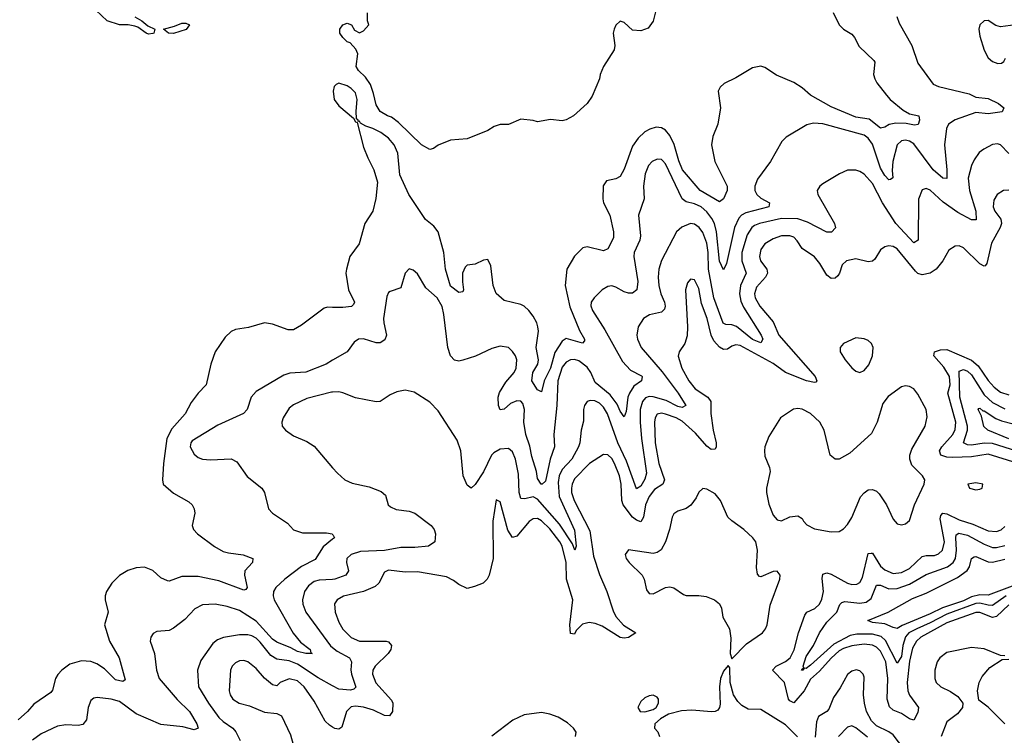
# Model space of a CAD drawing. Header units: inches. Extents: x 1694797 to 1849917, y 907313 to 1017959.
# Tile 713 of 834: x 1838487 to 1843248, y 970655 to 974116. Entities that reach past the tile are written whole.
import ezdxf

# ---------------------------------------------------------------- set-up
doc = ezdxf.new("R2010")
doc.units = ezdxf.units.IN
doc.header["$MEASUREMENT"] = 0
doc.layers.add('B8937', color=7, linetype='Continuous')
doc.layers.add('B8947', color=7, linetype='Continuous')

msp = doc.modelspace()

# ---------------------------------------------------------------- linework, layer by layer
at = {"layer": 'B8937', "color": 5}
for points, elevation in [([(1839043, 974130), (1839077.6, 974110), (1839105.8, 974085.8), (1839140.7, 974070), (1839134.9, 974050), (1839130, 974048.4), (1839110, 974046.1), (1839098.4, 974050), (1839058.7, 974078.7), (1839044.1, 974084.1), (1839010.9, 974090.9), (1838970, 974090.9), (1838909.8, 974110), (1838827.7, 974187.7)], 480), ([(1840000, 972724.4), (1839975, 972725), (1839959.1, 972720.9), (1839850, 972638), (1839810, 972616), (1839784.2, 972615.8), (1839710, 972642.7), (1839670, 972649.7), (1839592.9, 972627.1), (1839530, 972617.3), (1839510, 972608.3), (1839480.2, 972579.8), (1839431.2, 972508.8), (1839410.3, 972450), (1839388.8, 972350), (1839349, 972310), (1839316.3, 972263.7), (1839286.4, 972210), (1839222.3, 972137.7), (1839197.9, 972090), (1839182.7, 971970), (1839177.5, 971890), (1839180.7, 971870), (1839230, 971825.2), (1839304.6, 971784.6), (1839320.7, 971770), (1839330.1, 971750.1), (1839333.2, 971730), (1839320.3, 971670), (1839326.7, 971650), (1839347.2, 971630), (1839428.1, 971568.1), (1839470, 971544.6), (1839496.9, 971536.9), (1839567.8, 971527.8), (1839614, 971510), (1839612.4, 971490), (1839575.3, 971450), (1839574, 971430), (1839586, 971370), (1839579.5, 971360.5), (1839570, 971357.6), (1839450, 971402), (1839350, 971423.6), (1839270, 971423.2), (1839210, 971399.8), (1839201.4, 971401.4), (1839170, 971416.9), (1839130, 971452), (1839090, 971467.4), (1839050, 971465.1), (1839010, 971451.9), (1838970, 971427.6), (1838932.3, 971390), (1838906, 971350), (1838900.6, 971330), (1838900.7, 971310), (1838914, 971250), (1838896.5, 971190), (1838921, 971110), (1838967.7, 971030), (1838996.2, 970923.8), (1838985.3, 970914.7), (1838950, 970923.8), (1838897.2, 970977.2), (1838860.2, 971000.2), (1838830, 971012.5), (1838785.1, 971014.9), (1838730, 970999.1), (1838690, 970970.7), (1838670.6, 970949.4), (1838659.8, 970930), (1838645.9, 970874.1), (1838638, 970862), (1838554.5, 970805.5), (1838524.2, 970770), (1838479.7, 970730)], 520), ([(1840000, 972468.5), (1839968.4, 972450), (1839870, 972410.6), (1839793, 972407), (1839763.5, 972396.5), (1839630, 972317.4), (1839606.5, 972290), (1839586.9, 972230), (1839569.5, 972210.5), (1839445.1, 972154.9), (1839321.5, 972078.5), (1839313.8, 972070), (1839311, 972050), (1839330, 972014.7), (1839350, 971998.9), (1839370, 971991), (1839410, 971987), (1839510, 971991.4), (1839537.3, 971977.3), (1839587.1, 971907.1), (1839658.4, 971850), (1839670.5, 971829.5), (1839690.5, 971750), (1839709.1, 971729.1), (1839781.3, 971681.3), (1839810, 971648.5), (1839853.8, 971633.8), (1839970, 971634.8), (1839997.3, 971630), (1840000, 971626.8)], 540), ([(1840000, 972314.3), (1839994.1, 972314.1), (1839875.9, 972284.1), (1839810, 972253.6), (1839790, 972237.3), (1839760.6, 972190), (1839754.7, 972170), (1839755.5, 972150), (1839771.7, 972130), (1839810, 972104), (1839875.8, 972075.8), (1839910, 972052.7), (1840000, 971949.3)], 560), ([(1840000, 971603.2), (1839954.2, 971565.8), (1839915.5, 971504.5), (1839850, 971472.1), (1839768.4, 971410), (1839725.8, 971370), (1839714.2, 971350), (1839712.3, 971330), (1839717.5, 971310), (1839808.6, 971148.6), (1839845.4, 971105.4), (1839892, 971070), (1839894.3, 971054.3), (1839900.7, 971050), (1839870.1, 971049.9), (1839830, 971060.5), (1839798.5, 971078.5), (1839730, 971105.2), (1839710, 971120.3), (1839630, 971206.7), (1839550, 971259), (1839490, 971277.2), (1839431.2, 971288.8), (1839370, 971285.6), (1839333.3, 971266.7), (1839284.7, 971215.3), (1839230, 971172.6), (1839210, 971162.6), (1839150, 971157), (1839132.2, 971147.8), (1839120.4, 971130), (1839117.6, 971110), (1839139, 971050), (1839148.1, 970970), (1839160.7, 970930), (1839248.4, 970828.4), (1839307.6, 970770), (1839343.6, 970710), (1839350, 970689), (1839330, 970681.1), (1839275.5, 970695.5), (1839170, 970707.5), (1839050, 970758.1), (1838970, 970817.9), (1838929.4, 970830.6), (1838861.8, 970838.2), (1838845, 970835.1), (1838830, 970823.7), (1838818.5, 970790), (1838810.2, 970730), (1838792.2, 970707.8), (1838770, 970702), (1838710, 970706), (1838670, 970699.5), (1838590, 970661.8), (1838548.1, 970631.9)], 540), ([(1840000, 971409.3), (1839934.7, 971405.3), (1839910, 971398.7), (1839882.8, 971377.2), (1839864.4, 971350), (1839854.1, 971310), (1839855.5, 971290), (1839870.8, 971250), (1839990, 971087.3), (1840000, 971079.5)], 560), ([(1840000, 970894), (1839930, 970932.7), (1839830, 970999.6), (1839790, 971015.1), (1839730, 971023.6), (1839701, 971041), (1839650, 971105.8), (1839630, 971125), (1839610, 971136), (1839590, 971140.9), (1839550, 971141.6), (1839471.7, 971128.3), (1839443.5, 971116.5), (1839421.2, 971098.8), (1839362.6, 971017.4), (1839346.7, 970970), (1839352.1, 970890), (1839399.3, 970810), (1839450, 970740.5), (1839470, 970721.7), (1839517.8, 970690), (1839532.4, 970672.4), (1839552.4, 970630)], 560), ([(1840000, 970694.6), (1839984.3, 970704.3), (1839963.9, 970723.9), (1839910, 970820.4), (1839862.5, 970890), (1839830, 970918.3), (1839790, 970928), (1839745.5, 970910), (1839730, 970894.5), (1839710, 970898.7), (1839670, 970930.8), (1839630, 970978), (1839590, 971009.8), (1839570, 971016.1), (1839550, 971015.3), (1839530, 971006.3), (1839513.7, 970990), (1839506.9, 970970), (1839500.2, 970870), (1839505.2, 970850), (1839518, 970830), (1839548.5, 970810), (1839598.1, 970798.1), (1839670, 970766.7), (1839730, 970760.3), (1839752.7, 970750), (1839796.7, 970656.7), (1839809.2, 970610)], 580)]:
    msp.add_lwpolyline(points, dxfattribs=dict(at, elevation=elevation))
at = {"layer": 'B8937', "color": 5, "elevation": 480}
msp.add_lwpolyline([(1839230, 974049.2), (1839206, 974050), (1839182, 974070), (1839235.9, 974084.1), (1839270, 974098.5), (1839290, 974098), (1839307.3, 974090), (1839291.7, 974068.3)], close=True, dxfattribs=at)
at = {"layer": 'B8947', "color": 5}
for points, elevation in [([(1842419.6, 974150), (1842450, 974090.4), (1842470.2, 974070.2), (1842510, 974045.7), (1842522.8, 974030), (1842545.4, 973985.4), (1842617.6, 973917.6), (1842622, 973910), (1842615.3, 973850), (1842621.7, 973830), (1842631.8, 973810), (1842677.8, 973750), (1842695.5, 973730), (1842758.1, 973678.1), (1842790, 973659.8), (1842834, 973650), (1842837.5, 973630), (1842831.6, 973608.4), (1842814.1, 973605.9), (1842773.6, 973613.6), (1842724.1, 973615.9), (1842690.9, 973609.1), (1842670, 973596.5), (1842650, 973591.3), (1842594.9, 973634.9), (1842530, 973643.8), (1842410, 973693.5), (1842310.2, 973750.2), (1842270, 973786), (1842230, 973812.2), (1842147.1, 973847.1), (1842090, 973884.7), (1842070, 973891.5), (1842030, 973882.4), (1841950, 973834.3), (1841893.1, 973806.9), (1841873.4, 973790), (1841864.4, 973770), (1841875.8, 973690), (1841862.4, 973610), (1841838, 973550), (1841832.3, 973510), (1841847.5, 973430), (1841908.2, 973310), (1841907.8, 973290), (1841890.3, 973250), (1841870, 973235.1), (1841776.9, 973290), (1841691.5, 973390), (1841673.3, 973433.3), (1841651.5, 973511.5), (1841630, 973555), (1841610, 973580.7), (1841590, 973591.9), (1841564.7, 973595.3), (1841533.1, 973586.9), (1841510, 973573.5), (1841476.7, 973543.3), (1841450, 973503.8), (1841410, 973393.3), (1841390, 973357.7), (1841370, 973345.7), (1841324.3, 973335.7), (1841307.6, 973312.4), (1841306.3, 973250), (1841310.2, 973230), (1841339.6, 973170), (1841358.7, 973090), (1841357.5, 973062.5), (1841338.7, 973021.3), (1841330, 973006.9), (1841310, 972997.2), (1841230, 973017.7), (1841210, 973013.1), (1841170, 972972.6), (1841132.2, 972910), (1841124.7, 972830), (1841146.4, 972726.4), (1841193.3, 972613.3), (1841217.6, 972570), (1841217.6, 972562.4), (1841208.7, 972551.3), (1841130, 972574.6), (1841110, 972560.5), (1841074.5, 972505.5), (1841053.5, 972430), (1841022.3, 972370), (1841010, 972316), (1840990, 972326.3), (1840962.5, 972370), (1840968.5, 972410), (1840992.2, 972450), (1840996, 972470), (1840984, 972530), (1840994.8, 972610), (1840993, 972630), (1840987.6, 972650), (1840970, 972682.7), (1840949, 972710), (1840926.2, 972730), (1840910, 972737.9), (1840830, 972757.5), (1840791.3, 972791.3), (1840776.3, 972830), (1840764.7, 972924.7), (1840750, 972955.6), (1840730, 972953.3), (1840690, 972934), (1840650, 972928.2), (1840641.6, 972918.4), (1840628.6, 972890), (1840627.8, 972847.8), (1840633.2, 972810), (1840630, 972799.5), (1840610, 972796.8), (1840570, 972827.4), (1840545, 972910), (1840537.2, 972990), (1840510, 973089.7), (1840490, 973117.2), (1840449.8, 973150), (1840368.5, 973270), (1840325.7, 973365.7), (1840314.9, 973470), (1840297.7, 973510), (1840270, 973543.4), (1840233.8, 973570), (1840195, 973590), (1840160.8, 973600.8), (1840134.9, 973614.9), (1840130, 973625.6), (1840122.7, 973622.7), (1840122.7, 973630), (1840115.4, 973635.4), (1840113.3, 973673.3), (1840118.4, 973730), (1840110, 973762.7), (1840090, 973783.4), (1840070, 973795.1), (1840030, 973808.2), (1840017.5, 973802.5), (1840008, 973791.9), (1840002.8, 973770), (1840006.7, 973730), (1840030, 973699.5), (1840100.3, 973640.2), (1840110, 973622.4), (1840118.9, 973618.9), (1840150, 973498.7), (1840170, 973447.6), (1840199.7, 973390), (1840216.9, 973330), (1840209.1, 973250.9), (1840194, 973190), (1840155.3, 973130), (1840127.7, 973032.3), (1840082.8, 972970), (1840067.2, 972910), (1840064.5, 972890), (1840076.5, 972810), (1840106, 972750), (1840100.9, 972739.1), (1840090.8, 972729.2), (1840050, 972723.2), (1840000, 972724.4)], 520), ([(1842728.8, 974131.2), (1842739.1, 974099.1), (1842800.2, 973990), (1842830, 973904.9), (1842903.9, 973803.9), (1842930, 973791.9), (1843077.6, 973757.6), (1843110, 973740.4), (1843170, 973734.7), (1843219.3, 973710), (1843246, 973690), (1843237.3, 973670), (1843170, 973660.2), (1843110, 973666.6), (1843010, 973631.3), (1842978, 973610), (1842968.8, 973590), (1842958.3, 973510), (1842970.1, 973390.1), (1842970, 973347.8), (1842950, 973349.3), (1842903.7, 973390), (1842810, 973516), (1842790, 973528.2), (1842770, 973532.3), (1842750, 973529.1), (1842730, 973509.7), (1842709.1, 973429.1), (1842705.9, 973385.9), (1842708.8, 973351.2), (1842698, 973342), (1842690, 973341.5), (1842670, 973362.9), (1842650, 973398), (1842610, 973513.2), (1842590, 973543), (1842570, 973557.8), (1842370, 973611.3), (1842325, 973615), (1842292.3, 973607.7), (1842192.9, 973547.1), (1842172.8, 973527.3), (1842117.6, 973430), (1842055.2, 973344.8), (1842041, 973310), (1842042, 973290), (1842051, 973270), (1842070, 973252.4), (1842113.1, 973230), (1842108.8, 973210), (1841998.1, 973181.9), (1841977.2, 973170), (1841964.2, 973155.8), (1841943.9, 973110), (1841904, 972936), (1841890, 972906), (1841870, 972947.6), (1841856.5, 973090), (1841846.3, 973130), (1841834.2, 973154.2), (1841810, 973186.2), (1841782.6, 973210), (1841750, 973224.9), (1841710, 973234.5), (1841690, 973249.8), (1841610, 973419.2), (1841595.1, 973435.1), (1841590, 973439.8), (1841570, 973441.2), (1841545.3, 973430), (1841527, 973410), (1841510.9, 973370), (1841503.7, 973310), (1841506.8, 973250), (1841479, 973170), (1841488.4, 973070), (1841485.8, 973050), (1841458, 972990), (1841456.4, 972970), (1841475.7, 972850), (1841471.2, 972808.8), (1841450, 972793.3), (1841430, 972792.9), (1841410, 972799.3), (1841370, 972822.5), (1841350, 972828.1), (1841330, 972825.3), (1841304, 972810), (1841264, 972770), (1841250.2, 972750), (1841248.4, 972731.6), (1841256.3, 972710), (1841316.5, 972616.5), (1841402.3, 972462.3), (1841440.1, 972420.1), (1841493.6, 972393.6), (1841497.1, 972390), (1841492.9, 972370), (1841457, 972343), (1841434.8, 972310), (1841428.1, 972290), (1841419.8, 972220.2), (1841410, 972195.1), (1841390, 972223.1), (1841375.6, 972255.6), (1841341.7, 972301.7), (1841270, 972360.4), (1841247.8, 972410), (1841230, 972435.4), (1841190, 972466.2), (1841170, 972472.4), (1841150, 972470.4), (1841130, 972459.2), (1841110, 972435.8), (1841088.2, 972370), (1841084.6, 972250), (1841069.6, 972110), (1841073.5, 972050), (1841052.5, 971990), (1841030, 971883.5), (1841012.4, 971870), (1841009, 971870), (1840990, 971896.2), (1840985.4, 971930), (1840962.9, 972002.9), (1840953.8, 972053.8), (1840933.6, 972110), (1840925.3, 972170), (1840927, 972230), (1840919, 972259), (1840910, 972271), (1840890, 972273.2), (1840859.9, 972260.1), (1840830, 972231.8), (1840810, 972229.6), (1840802.1, 972250), (1840799.7, 972290), (1840807, 972313), (1840837.9, 972362.1), (1840877.6, 972410), (1840887.7, 972430), (1840890.5, 972470), (1840883.9, 972490), (1840870, 972511.5), (1840850, 972529.7), (1840810, 972536.9), (1840770, 972525.4), (1840691, 972489), (1840630, 972468.4), (1840610, 972465.1), (1840590, 972469.6), (1840569.9, 972489.9), (1840556.4, 972530), (1840538.1, 972690), (1840529.2, 972729.2), (1840504.7, 972770), (1840450, 972819.7), (1840410, 972886.3), (1840390, 972905.1), (1840370, 972911.2), (1840350, 972889.5), (1840330, 972819), (1840278.4, 972801.6), (1840270, 972796), (1840262.4, 972777.6), (1840246.7, 972670), (1840247, 972650), (1840260.6, 972590), (1840253.1, 972566.9), (1840230, 972553), (1840210, 972552.9), (1840150, 972572.3), (1840124.7, 972570), (1840103.9, 972556.1), (1840070, 972509.6), (1840000, 972468.5)], 540), ([(1841566.6, 974173.4), (1841550, 974109), (1841525.2, 974074.8), (1841490, 974061.2), (1841450, 974065.2), (1841410, 974102), (1841390, 974108), (1841370, 974088.7), (1841360.7, 974070), (1841357.3, 974050), (1841364, 973990), (1841360.7, 973970), (1841310.4, 973889.6), (1841293.4, 973850), (1841290.4, 973829.6), (1841254.2, 973745.8), (1841230.7, 973710), (1841165.5, 973650), (1841130, 973632), (1841110, 973627.3), (1841053.6, 973633.6), (1840990, 973622), (1840970, 973628.7), (1840910, 973635.3), (1840850, 973608.7), (1840810, 973609), (1840781.4, 973598.6), (1840750, 973579), (1840650, 973539.3), (1840570, 973533.2), (1840510.6, 973509.4), (1840487.7, 973492.3), (1840470, 973487.3), (1840430, 973509.8), (1840319.1, 973619.1), (1840283.9, 973643.9), (1840265.8, 973650), (1840230, 973672.1), (1840210, 973704.2), (1840198, 973758), (1840182.3, 973802.3), (1840158.3, 973838.3), (1840125.6, 973870), (1840113.2, 973890), (1840121.2, 973950), (1840112.9, 973972.9), (1840084, 974004), (1840070, 974009), (1840048.7, 974030), (1840035.3, 974050), (1840035.3, 974070), (1840048.7, 974090), (1840070, 974098), (1840090.8, 974090.8), (1840105.4, 974065.4), (1840130, 974052), (1840150, 974062), (1840175.3, 974090), (1840168.7, 974110), (1840168.9, 974148.9)], 480), ([(1843350, 974097.4), (1843230, 974081.5), (1843207.7, 974087.7), (1843170, 974111.6), (1843150, 974109.6), (1843129.2, 974090.8), (1843124.4, 974070), (1843130, 974036), (1843150, 973968.5), (1843170, 973931.8), (1843190, 973913.1), (1843216.3, 973903.7), (1843235.1, 973904.9), (1843245.8, 973914.2), (1843253.2, 973930)], 560), ([(1843269.2, 973469.2), (1843230, 973510.8), (1843215, 973515), (1843190, 973511.7), (1843148.4, 973490), (1843127.1, 973472.9), (1843102.1, 973437.9), (1843089.5, 973410.5), (1843073.2, 973350), (1843080.3, 973290), (1843110.1, 973189.9), (1843111.8, 973148.2), (1843090, 973147.5), (1843023.9, 973183.9), (1842952.4, 973232.4), (1842890, 973291.5), (1842870, 973298.7), (1842850, 973293.6), (1842833, 973247), (1842830.7, 973050), (1842810, 973037.2), (1842724.1, 973130), (1842658.8, 973230), (1842610, 973323.7), (1842570, 973368.7), (1842550, 973382), (1842530, 973387.7), (1842490, 973388.4), (1842450.2, 973369.8), (1842370, 973321.6), (1842355.5, 973310), (1842342.4, 973290), (1842345.7, 973270), (1842426.3, 973130), (1842431.3, 973108.7), (1842412.3, 973087.7), (1842390, 973088.3), (1842297, 973137), (1842250, 973153), (1842170, 973153.5), (1842063.6, 973130), (1842040.3, 973119.7), (1842026.9, 973110), (1842004.5, 973075.5), (1841978.1, 972990), (1841978.1, 972950), (1842000.1, 972890), (1841972.6, 972830), (1841968.2, 972790), (1841973.8, 972753.8), (1841986.2, 972726.2), (1842072.3, 972590), (1842079.8, 972570), (1842070, 972552.6), (1842030, 972569.6), (1841952.2, 972632.2), (1841930, 972639.5), (1841901.2, 972641.2), (1841888.1, 972648.1), (1841842.9, 972770), (1841818.1, 972910), (1841816.1, 972990), (1841810, 973035.6), (1841790, 973086.4), (1841772.9, 973110), (1841750, 973127.6), (1841730, 973130.6), (1841687.8, 973112.2), (1841662.8, 973090), (1841590, 972951.1), (1841578.1, 972910), (1841574.4, 972870), (1841576.8, 972830), (1841587.2, 972790), (1841604.1, 972750), (1841607.4, 972730), (1841604.1, 972715.9), (1841590, 972701), (1841531.8, 972688.2), (1841503.2, 972670), (1841476.6, 972630), (1841470.9, 972590), (1841474.4, 972570), (1841491.5, 972530), (1841593.4, 972413.4), (1841671.4, 972310), (1841708, 972250), (1841690, 972240.5), (1841670, 972245.1), (1841613.5, 972273.5), (1841550, 972292.5), (1841530, 972292.8), (1841513.6, 972286.4), (1841498.3, 972270), (1841487.1, 972230), (1841487, 972170), (1841493.7, 972090), (1841517.7, 971922.3), (1841510, 971893.7), (1841490, 971859.8), (1841470, 971846.2), (1841420.5, 971980.5), (1841378.4, 972070), (1841329.9, 972210), (1841310, 972241.4), (1841290, 972260.6), (1841267.8, 972272.2), (1841245.9, 972274.1), (1841230, 972269.6), (1841217.4, 972250), (1841212.6, 972230), (1841213.5, 972173.5), (1841201.5, 972130), (1841195, 972070), (1841188.1, 972050), (1841156.4, 971990), (1841110, 971941), (1841096.2, 971910), (1841090, 971877.2), (1841095.4, 971810), (1841170, 971646.7), (1841177.8, 971570), (1841170.6, 971550), (1841160.2, 971580.2), (1841096.3, 971676.4), (1840990, 971797.4), (1840970, 971807.6), (1840930, 971797.9), (1840910, 971801), (1840902, 971830), (1840898.2, 971918.2), (1840884.1, 971990), (1840870, 972025.7), (1840850, 972042.5), (1840810, 972038), (1840779.2, 972020.8), (1840768.5, 972010), (1840730, 971928.7), (1840690, 971868), (1840670, 971849.7), (1840650, 971864), (1840631.4, 971910), (1840619.8, 972030), (1840602.6, 972082.6), (1840510, 972223.8), (1840470, 972266.3), (1840395, 972315), (1840350, 972323.5), (1840310, 972315.8), (1840278.4, 972301.6), (1840230.2, 972269.8), (1840210, 972267.1), (1840110, 972287.4), (1840050, 972311.5), (1840030, 972315.4), (1840000, 972314.3)], 560), ([(1843270, 973290.8), (1843244, 973290), (1843213.4, 973270), (1843197.7, 973242.3), (1843194.3, 973210), (1843202.5, 973190), (1843230.6, 973150.6), (1843234.3, 973130), (1843227.6, 973110), (1843185.4, 973034.6), (1843164.1, 972935.9), (1843154.9, 972925.1), (1843150, 972923.5), (1843130, 972934.3), (1843050, 973012.9), (1843030, 973021.5), (1843010, 973020.4), (1842979.1, 973000.9), (1842951, 972950), (1842918.5, 972910), (1842889.2, 972890), (1842850, 972882), (1842830, 972888.1), (1842818.9, 972898.9), (1842730, 973006.8), (1842710, 973019.3), (1842690, 973022.4), (1842670, 973018), (1842650, 973002), (1842621.7, 972958.3), (1842610, 972948), (1842590, 972945.2), (1842530, 972958.5), (1842484.7, 972950), (1842464.2, 972930), (1842451.7, 972890), (1842443.1, 972876.9), (1842430, 972865.7), (1842410, 972863.7), (1842390, 972880.8), (1842356.3, 972936.3), (1842330, 972969.2), (1842270, 973008.7), (1842246.9, 973046.9), (1842230, 973063.8), (1842210, 973071.1), (1842170, 973070.5), (1842130, 973056.5), (1842090, 973032.2), (1842070, 973004.7), (1842063.8, 972970), (1842069.6, 972950), (1842098.8, 972910), (1842102.8, 972890), (1842093, 972870), (1842050, 972822.5), (1842040.3, 972790), (1842043, 972770), (1842065.4, 972730), (1842130, 972655.3), (1842156.9, 972590), (1842333.4, 972390), (1842341.3, 972370), (1842336.6, 972363.4), (1842330, 972361.1), (1842290.6, 972369.4), (1842190.5, 972410), (1842130, 972452.7), (1841970, 972539.5), (1841950, 972542.8), (1841930, 972536.2), (1841910, 972522.4), (1841890, 972520.2), (1841870, 972532.7), (1841843.2, 972563.2), (1841830.6, 972590), (1841811.1, 972670), (1841782.9, 972742.8), (1841770, 972816.2), (1841750, 972856.9), (1841730, 972860.7), (1841716.5, 972843.5), (1841706.5, 972810), (1841716.3, 972630), (1841713.9, 972586.1), (1841702.6, 972550), (1841674.9, 972510), (1841671.4, 972488.6), (1841688.3, 972430), (1841721.8, 972370), (1841752.9, 972330), (1841815, 972290), (1841828.1, 972270), (1841828.1, 972211.9), (1841840.3, 972130), (1841855, 972070), (1841855, 972050), (1841850, 972038.9), (1841830, 972037.8), (1841810, 972053.2), (1841755.4, 972115.4), (1841690, 972174.1), (1841660.9, 972190), (1841610, 972208.2), (1841590, 972212.7), (1841570, 972207.7), (1841559.5, 972190), (1841555.6, 972170), (1841559.6, 972070), (1841577.6, 971970), (1841605.2, 971890), (1841596.8, 971870), (1841556.1, 971843.9), (1841530.6, 971810), (1841513.2, 971770), (1841503.6, 971710), (1841490, 971687.6), (1841470, 971695.5), (1841450, 971710.3), (1841404.4, 971770), (1841397.9, 971790), (1841395.4, 971870), (1841387.2, 971910), (1841363.6, 971970), (1841350, 971993.1), (1841330, 972011.9), (1841310, 972013.3), (1841241.7, 971970), (1841170, 971894.9), (1841158.2, 971870), (1841154.6, 971850), (1841155.6, 971830), (1841168.7, 971790), (1841243.1, 971643.1), (1841260.7, 971520.7), (1841290, 971432.6), (1841325.9, 971350), (1841356.2, 971256.2), (1841370.1, 971230), (1841406.9, 971186.9), (1841466.4, 971150), (1841430, 971128.6), (1841410, 971124.5), (1841390, 971127.4), (1841302.8, 971182.8), (1841270, 971195.8), (1841239.8, 971200.2), (1841207.6, 971192.4), (1841178.4, 971161.6), (1841170, 971144.7), (1841150, 971147.3), (1841147.6, 971190), (1841161.7, 971310), (1841130.4, 971410), (1841129.1, 971490), (1841110, 971569.1), (1841099.2, 971590), (1841050, 971653.1), (1841010, 971691.4), (1840990, 971703.2), (1840970, 971702.6), (1840950, 971688.6), (1840890, 971617.8), (1840870, 971611.1), (1840846.6, 971646.6), (1840810, 971784.5), (1840790, 971794.5), (1840775, 971690), (1840776.4, 971510), (1840756.3, 971430), (1840747.3, 971410), (1840728.5, 971391.5), (1840685.8, 971374.1), (1840650, 971365.6), (1840610, 971383.9), (1840584.1, 971404.1), (1840550, 971421.7), (1840410, 971445.9), (1840350, 971443.2), (1840270, 971453.5), (1840250, 971444), (1840223.2, 971390), (1840205.9, 971374.1), (1840149.4, 971350.6), (1840052.5, 971327.5), (1840022, 971310), (1840009.5, 971290.5), (1840011.6, 971250), (1840030, 971201.5), (1840050, 971167.7), (1840090, 971127.7), (1840130, 971109.6), (1840258.8, 971110), (1840270, 971106.5), (1840283.9, 971090), (1840281.5, 971070), (1840269.2, 971050), (1840205, 970990), (1840194.6, 970970), (1840192.7, 970950), (1840208.6, 970908.6), (1840285, 970825), (1840291, 970810), (1840289.3, 970770.7), (1840274.9, 970750), (1840250, 970751.3), (1840197.1, 970777.1), (1840150, 970791.7), (1840110, 970796.1), (1840090, 970792.1), (1840067.6, 970770), (1840044.8, 970695.2), (1840030, 970684.6), (1840010, 970688.4), (1840000, 970694.6)], 580), ([(1843310.4, 971970.4), (1843170, 972014.4), (1843090, 972002.1), (1842998.4, 971998.4), (1842970, 972000.3), (1842941.6, 972010), (1842934.2, 972030), (1842945, 972050), (1842998.3, 972110), (1843010, 972134.3), (1843012.9, 972170), (1842974.1, 972310), (1842985.8, 972350), (1842982.5, 972390), (1842955.9, 972435.9), (1842907.4, 972490), (1842909.8, 972510), (1842940.1, 972519.9), (1842970, 972520.5), (1843089.4, 972469.4), (1843121.2, 972441.2), (1843170, 972371.2), (1843198.7, 972338.7), (1843230, 972315), (1843270, 972301.8)], 580), ([(1843339.3, 972019.3), (1843190, 972066.2), (1843150, 972068.5), (1843090, 972057.8), (1843070, 972059), (1843049.9, 972069.9), (1843069.9, 972130), (1843070.6, 972150), (1843032.3, 972290), (1843030, 972416.6), (1843050, 972423.8), (1843070, 972415.8), (1843090, 972398.7), (1843150, 972301.2), (1843190, 972264.8), (1843250, 972234)], 560), ([(1843270, 972088.1), (1843168.7, 972130), (1843148.9, 972148.9), (1843137.6, 972197.6), (1843122, 972230), (1843124, 972236), (1843130, 972237.2), (1843144.1, 972224.1), (1843150, 972224.4), (1843207.3, 972187.3), (1843235, 972175), (1843290, 972162)], 540), ([(1840000, 971949.3), (1840023, 971923), (1840059.1, 971890), (1840093.7, 971873.7), (1840177.3, 971857.3), (1840234.7, 971834.7), (1840255.9, 971815.9), (1840268.4, 971770), (1840280.2, 971760.2), (1840307.1, 971747.1), (1840370, 971738.5), (1840397, 971730), (1840476.1, 971670), (1840491, 971650), (1840497.6, 971630), (1840493.4, 971590), (1840462.8, 971570), (1840397.4, 971562.6), (1840330, 971563.9), (1840250, 971548.1), (1840135.4, 971544.6), (1840089, 971530), (1840069.2, 971510), (1840067.8, 971490), (1840077.5, 971450), (1840064, 971430), (1840010, 971409.9), (1840000, 971409.3)], 560), ([(1843270, 971285.9), (1843210, 971229.2), (1843190, 971224.9), (1843130, 971248.9), (1843110, 971248.4), (1842970, 971198.3), (1842844.6, 971130), (1842822.6, 971110), (1842804.3, 971075.7), (1842790, 971013.7), (1842778.8, 970910), (1842782.1, 970870), (1842789.2, 970849.2), (1842833.4, 970790), (1842830, 970765), (1842810, 970727.7), (1842790, 970735.3), (1842750, 970761.2), (1842710, 970776.5), (1842692, 970792), (1842681.3, 970830), (1842685, 970930), (1842675, 971010), (1842650, 971061.2), (1842630, 971081.7), (1842610, 971091.4), (1842570, 971095.1), (1842510, 971088.4), (1842470, 971075.3), (1842450, 971063.7), (1842410, 971028.7), (1842354.9, 970965.1), (1842310, 970926.8), (1842279.7, 970870), (1842230, 970812.5), (1842210, 970821.3), (1842204.3, 970830), (1842185.3, 970910), (1842126.3, 970970), (1842145.3, 970990), (1842190, 971011.4), (1842213.1, 971030), (1842231.8, 971068.1), (1842253, 971150), (1842284.1, 971235.9), (1842293.2, 971250), (1842331.3, 971268.7), (1842354.6, 971290), (1842365.8, 971314.2), (1842372.9, 971350), (1842367.3, 971412.7), (1842370, 971433.6), (1842390, 971440.1), (1842410, 971434.7), (1842490, 971390.6), (1842510, 971384.3), (1842534.4, 971385.6), (1842550, 971393.9), (1842562.2, 971417.8), (1842590, 971534.7), (1842604.6, 971535.4), (1842610, 971535.2), (1842650, 971472.6), (1842670, 971454.9), (1842710, 971437), (1842750, 971441.6), (1842790, 971462), (1842850, 971519.1), (1842870, 971524.1), (1842910, 971524.1), (1842930, 971532.1), (1842949.3, 971550.7), (1842959.2, 971590), (1842937.7, 971702.3), (1842941.4, 971718.6), (1842950, 971728.8), (1842970, 971726), (1843030, 971696.5), (1843096, 971676), (1843170, 971643.4), (1843210, 971640.7), (1843232, 971648), (1843250, 971665)], 580), ([(1840000, 971626.8), (1840003.1, 971623.1), (1840008.4, 971610), (1840000, 971603.2)], 540), ([(1843256.9, 971330), (1843190, 971283.2), (1843170, 971283.8), (1843130, 971294.4), (1843110, 971292.8), (1842970, 971240.6), (1842890, 971198.2), (1842825.1, 971170), (1842786.8, 971150), (1842769.3, 971130.7), (1842757.8, 971090), (1842750, 971036.4), (1842730, 971003.9), (1842672.9, 971112.9), (1842652.6, 971132.6), (1842610, 971143.4), (1842535.2, 971144.8), (1842503, 971137), (1842423.6, 971096.4), (1842310, 970993.9), (1842290, 970978), (1842280.7, 970979.3), (1842274, 970970), (1842267.8, 970970), (1842270, 970977.3), (1842278.4, 970981.6), (1842274.5, 970990), (1842290, 971035.4), (1842325.5, 971090), (1842354.6, 971150), (1842390, 971201.4), (1842438.3, 971250), (1842453.1, 971286.9), (1842462.6, 971297.4), (1842477.4, 971302.6), (1842550, 971294.8), (1842580.4, 971299.6), (1842603.5, 971316.5), (1842630, 971381.8), (1842650, 971381.5), (1842690, 971362.7), (1842730, 971364.8), (1842790, 971386.4), (1842870, 971433.4), (1842972.6, 971470), (1842999.9, 971490), (1843012, 971510), (1843016.1, 971550), (1843012.7, 971610), (1843015.8, 971624.2), (1843027.7, 971632.3), (1843070, 971622.9), (1843150, 971578.8), (1843190, 971563.4), (1843210, 971563.1), (1843250, 971573.7)], 560), ([(1843350, 971399.7), (1843170, 971332.7), (1843130, 971334.6), (1843090, 971325.4), (1843050, 971306), (1842948.5, 971271.5), (1842890, 971241.8), (1842754.3, 971185.7), (1842730, 971171.2), (1842710, 971175.6), (1842670, 971194.7), (1842610, 971200.3), (1842587.6, 971210), (1842686.6, 971250), (1842803.3, 971316.7), (1842870, 971342), (1843021.8, 971418.2), (1843068.1, 971451.9), (1843079.2, 971470), (1843089.5, 971510.5), (1843101.7, 971518.3), (1843110, 971520.4), (1843170, 971493.9), (1843190, 971492.5), (1843250, 971507.2)], 540), ([(1840000, 971079.5), (1840022.1, 971062.1), (1840082.3, 971030), (1840090.8, 971010), (1840088.1, 970971.9), (1840091.8, 970950), (1840112.5, 970887.6), (1840102.4, 970877.6), (1840086.4, 970873.6), (1840030, 970877.4), (1840000, 970894)], 560), ([(1843250, 971039.3), (1843230, 971040.7), (1843150, 971073.9), (1843090, 971079.6), (1842970, 971055.9), (1842935.8, 971030), (1842922.8, 971010), (1842912.4, 970970), (1842911.3, 970930), (1842918.5, 970910), (1842940.7, 970890), (1842987.3, 970867.3), (1843022.6, 970842.6), (1843046.7, 970810), (1843046.5, 970790), (1843021.5, 970758.5), (1842970, 970721), (1842941.9, 970650)], 620), ([(1842247.4, 970647.4), (1842190, 970706.4), (1842070, 970779.1), (1842010, 970781.6), (1841978.8, 970798.8), (1841958.6, 970818.6), (1841937.7, 970850), (1841922, 970910), (1841921.2, 970981.2), (1841912.5, 970992.5), (1841890, 970964.5), (1841875.6, 970930), (1841870.3, 970890), (1841873.6, 970806.4), (1841871.2, 970788.8), (1841863, 970777), (1841850.2, 970769.8), (1841831.8, 970768.2), (1841736.4, 970776.4), (1841687, 970773), (1841623.4, 970756.6), (1841584.7, 970735.3), (1841557.3, 970710), (1841557.1, 970690), (1841572.3, 970672.3), (1841581.2, 970650)], 620), ([(1843250.4, 970710), (1843170, 970790.5), (1843125.4, 970825.4), (1843118.1, 970870), (1843126.7, 970910), (1843140.9, 970939.1), (1843177.4, 970982.6), (1843237.7, 971022.3), (1843270, 971023.7)], 620), ([(1842762, 970590), (1842710, 970657.5), (1842690, 970672.4), (1842630, 970701.5), (1842605, 970725.1), (1842582.1, 970770), (1842571.1, 970810), (1842567.6, 970850), (1842570, 970935.6), (1842565, 970950), (1842550, 970966.8), (1842531.2, 970971.2), (1842510, 970965), (1842490, 970949.8), (1842454.8, 970885.2), (1842421.4, 970838.6), (1842399.3, 970780.7), (1842390, 970769.9), (1842350, 970746.4), (1842340.4, 970719.6), (1842333.2, 970646.8)], 620), ([(1841173.6, 970650), (1841177.6, 970670), (1841164, 970690), (1841135.3, 970715.3), (1841090, 970742.5), (1841050, 970757.4), (1841010, 970764.6), (1840926.4, 970753.6), (1840871.7, 970728.3), (1840770, 970651.6)], 620), ([(1842586.4, 970646.4), (1842530, 970691.8), (1842510, 970700.4), (1842490, 970695.1), (1842446.7, 970650)], 640)]:
    msp.add_lwpolyline(points, dxfattribs=dict(at, elevation=elevation))
at = {"layer": 'B8947', "color": 5, "elevation": 620}
for points in [[(1842530, 972576.5), (1842470.2, 972549.8), (1842453.4, 972530), (1842454, 972510), (1842478.5, 972470), (1842510, 972432.3), (1842530, 972416.1), (1842550, 972408.8), (1842570, 972419.5), (1842592.7, 972447.3), (1842611.3, 972490), (1842614.4, 972530), (1842606.3, 972550), (1842590, 972564), (1842570, 972572.8)], [(1842770, 972344.4), (1842750, 972339.8), (1842686.1, 972293.9), (1842660.8, 972259.2), (1842632.8, 972170), (1842605.4, 972114.6), (1842500.2, 972019.8), (1842450, 971991.1), (1842429.9, 971989.9), (1842406.4, 972010), (1842377.5, 972130), (1842356.1, 972170), (1842310, 972211.9), (1842270, 972232.6), (1842250, 972235.7), (1842227.9, 972232.1), (1842166, 972190), (1842110, 972099.5), (1842090.2, 972050), (1842087.9, 972030), (1842090, 972005.5), (1842112.9, 971950), (1842115.6, 971930), (1842098.3, 971850), (1842098.1, 971830), (1842110, 971772.4), (1842130, 971720.3), (1842150, 971697.7), (1842170, 971692.9), (1842210, 971711.6), (1842250, 971717), (1842270, 971703), (1842276.1, 971690), (1842293.3, 971673.3), (1842330, 971652.8), (1842410, 971638.4), (1842450, 971640.9), (1842470, 971653.2), (1842490, 971674.2), (1842510, 971708.4), (1842552.5, 971807.5), (1842570, 971827.6), (1842590, 971841.7), (1842610, 971843), (1842630, 971835.3), (1842643.4, 971823.4), (1842678.6, 971770), (1842710, 971700.9), (1842730, 971678.5), (1842750, 971672.4), (1842770, 971676.9), (1842790, 971694), (1842813.2, 971770), (1842859.9, 971870), (1842864.1, 971890), (1842852.1, 971910), (1842801.5, 971961.5), (1842790.9, 971990), (1842791.2, 972010), (1842801.2, 972038.8), (1842865.3, 972150), (1842875.1, 972195.1), (1842869.9, 972230), (1842830, 972305.1), (1842810, 972329.8), (1842790, 972341.2)], [(1841790, 971848.5), (1841770, 971831.6), (1841757.2, 971802.8), (1841732.6, 971767.4), (1841710, 971751.9), (1841670, 971739.3), (1841650, 971726.4), (1841641.5, 971710), (1841629.7, 971650), (1841609.7, 971590), (1841588.8, 971551.2), (1841570, 971538.7), (1841550, 971533.9), (1841430, 971551.5), (1841414.7, 971530), (1841419.7, 971510), (1841434.2, 971490), (1841496.4, 971430), (1841505.8, 971410), (1841518, 971358), (1841530, 971340.2), (1841550, 971338.4), (1841610, 971369.5), (1841630, 971373.5), (1841650, 971367.6), (1841695.9, 971336), (1841710, 971331.4), (1841770, 971331.7), (1841806.1, 971326.1), (1841846, 971310), (1841870.1, 971290.1), (1841879.6, 971270), (1841886.6, 971226.6), (1841919.5, 971170), (1841925.5, 971125.5), (1841922.6, 971050), (1841930, 971024.7), (1842001.8, 971098.2), (1842078.3, 971150), (1842093.8, 971170), (1842100.8, 971190), (1842116.2, 971283.8), (1842162, 971410), (1842164.5, 971430), (1842149.4, 971449.4), (1842130, 971447.3), (1842070, 971421.2), (1842063.7, 971423.7), (1842055.1, 971435.1), (1842050, 971466), (1842054.3, 971550), (1842046.6, 971590), (1842032.2, 971610), (1841988.7, 971650), (1841930, 971691.4), (1841910.9, 971710), (1841876.2, 971790), (1841850, 971823.2), (1841810, 971846)], [(1843110, 971875.4), (1843071.3, 971870), (1843078.8, 971850), (1843110, 971842.6), (1843130, 971845.3), (1843141.2, 971850), (1843144, 971870)], [(1841550, 970849.3), (1841530, 970846.6), (1841510, 970837), (1841490, 970819.3), (1841476.3, 970790), (1841486.8, 970770), (1841510, 970768.2), (1841550, 970780.5), (1841565.2, 970790), (1841576.2, 970810), (1841576, 970830), (1841570, 970839)]]:
    msp.add_lwpolyline(points, close=True, dxfattribs=at)

doc.saveas('drawing.dxf')
